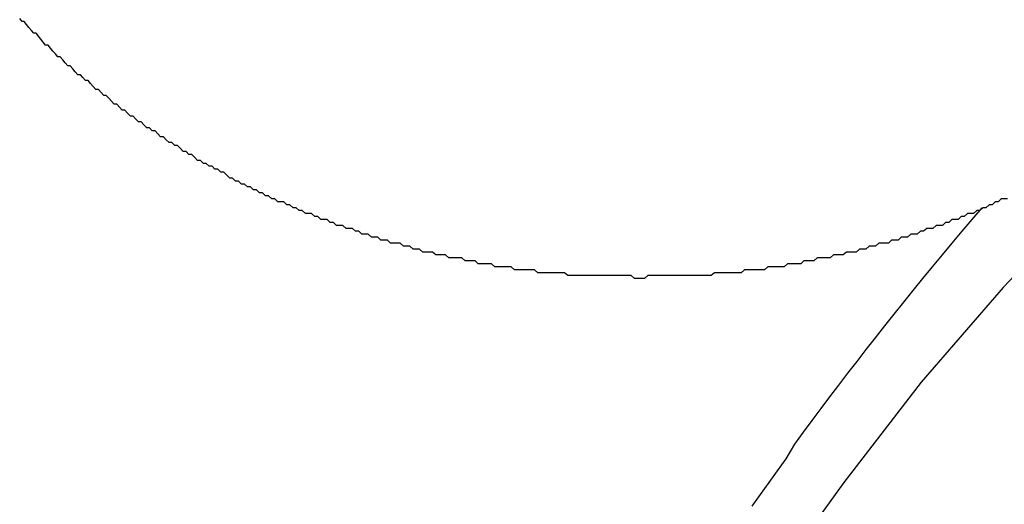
# Model space of a CAD drawing. Extents: x 1107 to 4046, y 937 to 3355.
# Tile 594 of 656: x 2188.48 to 2191.81, y 2699.47 to 2701.11. Entities that reach past the tile are written whole.
import ezdxf

# ---------------------------------------------------------------- set-up
doc = ezdxf.new("R2010")
doc.units = 0
doc.layers.add('KF_VIDA_L___C_REAR', color=7, linetype='CONTINUOUS')

# ---------------------------------------------------------------- blocks, each defined once
blk = doc.blocks.new('KF_VIDA_L___C_REAR')
at = {"layer": 'KF_VIDA_L___C_REAR'}
for points in [[(8.77306, 1013.73, 0), (8.35876, 1013.55, 0), (7.95358, 1013.35, 0), (7.55826, 1013.14, 0), (7.17349, 1012.92, 0), (6.79995, 1012.68, 0), (6.43832, 1012.43, 0), (6.08923, 1012.16, 0), (5.7533, 1011.89, 0), (5.43113, 1011.6, 0), (5.12329, 1011.3, 0), (4.83032, 1010.99, 0), (4.55276, 1010.67, 0), (4.29109, 1010.33, 0), (4.04577, 1009.99, 0)], [(4.84437, 1011.29, 0), (4.83409, 1011.29, 0), (4.82379, 1011.29, 0), (4.81346, 1011.28, 0), (4.80312, 1011.28, 0), (4.79277, 1011.27, 0), (4.78239, 1011.27, 0), (4.772, 1011.26, 0), (4.76159, 1011.26, 0), (4.75116, 1011.25, 0), (4.74072, 1011.25, 0), (4.73026, 1011.24, 0), (4.71978, 1011.24, 0), (4.70929, 1011.24, 0), (4.69878, 1011.23, 0), (4.68826, 1011.23, 0), (4.67772, 1011.22, 0), (4.66716, 1011.22, 0), (4.65659, 1011.22, 0), (4.646, 1011.21, 0), (4.6354, 1011.21, 0), (4.62478, 1011.2, 0), (4.61414, 1011.2, 0), (4.6035, 1011.2, 0), (4.59283, 1011.19, 0), (4.58216, 1011.19, 0), (4.57147, 1011.19, 0), (4.56076, 1011.18, 0), (4.55004, 1011.18, 0), (4.53931, 1011.17, 0), (4.52857, 1011.17, 0), (4.51781, 1011.17, 0), (4.50703, 1011.16, 0), (4.49625, 1011.16, 0), (4.48545, 1011.16, 0), (4.47464, 1011.15, 0), (4.46382, 1011.15, 0), (4.45298, 1011.15, 0), (4.44213, 1011.14, 0), (4.43127, 1011.14, 0), (4.4204, 1011.14, 0), (4.40952, 1011.14, 0), (4.39862, 1011.13, 0), (4.38772, 1011.13, 0), (4.3768, 1011.13, 0), (4.36587, 1011.12, 0), (4.35493, 1011.12, 0), (4.34398, 1011.12, 0), (4.33302, 1011.11, 0), (4.32205, 1011.11, 0), (4.31107, 1011.11, 0), (4.30008, 1011.11, 0), (4.28908, 1011.1, 0), (4.27807, 1011.1, 0), (4.26705, 1011.1, 0), (4.25602, 1011.1, 0), (4.24498, 1011.09, 0), (4.23394, 1011.09, 0), (4.22288, 1011.09, 0), (4.21181, 1011.09, 0), (4.20074, 1011.09, 0), (4.18966, 1011.08, 0), (4.17857, 1011.08, 0), (4.16747, 1011.08, 0), (4.15636, 1011.08, 0), (4.14525, 1011.07, 0), (4.13413, 1011.07, 0), (4.123, 1011.07, 0), (4.11186, 1011.07, 0), (4.10071, 1011.07, 0), (4.08956, 1011.06, 0), (4.07841, 1011.06, 0), (4.06724, 1011.06, 0), (4.05607, 1011.06, 0), (4.04489, 1011.06, 0), (4.03371, 1011.06, 0), (4.02252, 1011.05, 0), (4.01132, 1011.05, 0), (4.00012, 1011.05, 0), (3.98891, 1011.05, 0), (3.9777, 1011.05, 0), (3.96648, 1011.05, 0), (3.95526, 1011.05, 0), (3.94403, 1011.04, 0), (3.9328, 1011.04, 0), (3.92156, 1011.04, 0), (3.91032, 1011.04, 0), (3.89907, 1011.04, 0), (3.88782, 1011.04, 0), (3.87657, 1011.04, 0), (3.86531, 1011.04, 0), (3.85404, 1011.04, 0), (3.84278, 1011.03, 0), (3.83151, 1011.03, 0), (3.82024, 1011.03, 0), (3.80896, 1011.03, 0), (3.79768, 1011.03, 0), (3.7864, 1011.03, 0), (3.77512, 1011.03, 0), (3.76383, 1011.03, 0), (3.75254, 1011.03, 0), (3.74125, 1011.03, 0), (3.72996, 1011.03, 0), (3.71866, 1011.03, 0), (3.70737, 1011.03, 0), (3.69607, 1011.03, 0), (3.68477, 1011.03, 0), (3.67347, 1011.03, 0), (3.66217, 1011.03, 0), (3.65087, 1011.03, 0), (3.63956, 1011.03, 0), (3.62826, 1011.03, 0), (3.61696, 1011.02, 0), (3.60565, 1011.02, 0), (3.59435, 1011.02, 0), (3.58305, 1011.02, 0), (3.57174, 1011.03, 0), (3.56044, 1011.03, 0), (3.54914, 1011.03, 0), (3.53783, 1011.03, 0), (3.52653, 1011.03, 0), (3.51523, 1011.03, 0), (3.50393, 1011.03, 0), (3.49264, 1011.03, 0), (3.48134, 1011.03, 0), (3.47005, 1011.03, 0), (3.45875, 1011.03, 0), (3.44746, 1011.03, 0), (3.43617, 1011.03, 0), (3.42489, 1011.03, 0), (3.4136, 1011.03, 0), (3.40232, 1011.03, 0), (3.39104, 1011.03, 0), (3.37977, 1011.03, 0), (3.3685, 1011.03, 0), (3.35723, 1011.03, 0), (3.34596, 1011.04, 0), (3.3347, 1011.04, 0), (3.32344, 1011.04, 0), (3.31218, 1011.04, 0), (3.30093, 1011.04, 0), (3.28969, 1011.04, 0), (3.27844, 1011.04, 0), (3.2672, 1011.04, 0), (3.25597, 1011.04, 0), (3.24474, 1011.05, 0), (3.23352, 1011.05, 0), (3.2223, 1011.05, 0), (3.21109, 1011.05, 0), (3.19988, 1011.05, 0), (3.18868, 1011.05, 0), (3.17748, 1011.05, 0), (3.16629, 1011.06, 0), (3.1551, 1011.06, 0), (3.14393, 1011.06, 0), (3.13275, 1011.06, 0), (3.12159, 1011.06, 0), (3.11043, 1011.06, 0), (3.09928, 1011.07, 0), (3.08813, 1011.07, 0), (3.077, 1011.07, 0), (3.06587, 1011.07, 0), (3.05474, 1011.07, 0), (3.04363, 1011.08, 0), (3.03252, 1011.08, 0), (3.02142, 1011.08, 0), (3.01033, 1011.08, 0), (2.99925, 1011.09, 0), (2.98817, 1011.09, 0), (2.97711, 1011.09, 0), (2.96605, 1011.09, 0), (2.955, 1011.09, 0), (2.94396, 1011.1, 0), (2.93294, 1011.1, 0), (2.92192, 1011.1, 0), (2.91091, 1011.1, 0), (2.89991, 1011.11, 0), (2.88891, 1011.11, 0), (2.87793, 1011.11, 0), (2.86696, 1011.11, 0), (2.856, 1011.12, 0), (2.84506, 1011.12, 0), (2.83412, 1011.12, 0), (2.82319, 1011.13, 0), (2.81227, 1011.13, 0), (2.80137, 1011.13, 0), (2.79047, 1011.14, 0), (2.77959, 1011.14, 0), (2.76872, 1011.14, 0), (2.75786, 1011.14, 0), (2.74702, 1011.15, 0), (2.73618, 1011.15, 0), (2.72536, 1011.15, 0), (2.71455, 1011.16, 0), (2.70375, 1011.16, 0), (2.69297, 1011.16, 0), (2.6822, 1011.17, 0), (2.67144, 1011.17, 0), (2.6607, 1011.17, 0), (2.64997, 1011.18, 0), (2.63925, 1011.18, 0), (2.62855, 1011.19, 0), (2.61786, 1011.19, 0), (2.60718, 1011.19, 0), (2.59652, 1011.2, 0), (2.58587, 1011.2, 0), (2.57524, 1011.2, 0), (2.56462, 1011.21, 0), (2.55402, 1011.21, 0), (2.54343, 1011.22, 0), (2.53286, 1011.22, 0), (2.52231, 1011.22, 0), (2.51176, 1011.23, 0), (2.50124, 1011.23, 0), (2.49073, 1011.24, 0), (2.48024, 1011.24, 0), (2.46976, 1011.24, 0), (2.4593, 1011.25, 0), (2.44885, 1011.25, 0), (2.43843, 1011.26, 0), (2.42802, 1011.26, 0), (2.41762, 1011.27, 0), (2.40725, 1011.27, 0), (2.39689, 1011.28, 0), (2.38655, 1011.28, 0), (2.37622, 1011.28, 0), (2.36592, 1011.29, 0), (2.35563, 1011.29, 0), (2.34536, 1011.3, 0), (2.33511, 1011.3, 0), (2.32488, 1011.31, 0), (2.31467, 1011.31, 0), (2.30448, 1011.32, 0), (2.2943, 1011.32, 0), (2.28415, 1011.33, 0), (2.27401, 1011.33, 0), (2.2639, 1011.34, 0), (2.2538, 1011.34, 0), (2.24373, 1011.35, 0), (2.23367, 1011.35, 0), (2.22364, 1011.36, 0), (2.21362, 1011.36, 0), (2.20363, 1011.37, 0), (2.19366, 1011.38, 0), (2.18371, 1011.38, 0), (2.17378, 1011.39, 0), (2.16387, 1011.39, 0), (2.15399, 1011.4, 0), (2.14412, 1011.4, 0), (2.13428, 1011.41, 0), (2.12446, 1011.41, 0), (2.11466, 1011.42, 0), (2.10489, 1011.42, 0), (2.09514, 1011.43, 0), (2.08541, 1011.44, 0), (2.0757, 1011.44, 0), (2.06602, 1011.45, 0), (2.05636, 1011.45, 0), (2.04673, 1011.46, 0), (2.03712, 1011.47, 0), (2.02753, 1011.47, 0), (2.01797, 1011.48, 0), (2.00843, 1011.48, 0), (1.99892, 1011.49, 0), (1.98943, 1011.5, 0), (1.97996, 1011.5, 0), (1.97053, 1011.51, 0), (1.96111, 1011.52, 0), (1.95172, 1011.52, 0), (1.94236, 1011.53, 0), (1.93303, 1011.53, 0), (1.92371, 1011.54, 0), (1.91443, 1011.55, 0), (1.90517, 1011.55, 0), (1.89594, 1011.56, 0), (1.88674, 1011.57, 0), (1.87756, 1011.57, 0), (1.86841, 1011.58, 0), (1.85929, 1011.59, 0), (1.85019, 1011.59, 0), (1.84112, 1011.6, 0), (1.83208, 1011.61, 0), (1.82307, 1011.61, 0), (1.81408, 1011.62, 0), (1.80513, 1011.63, 0), (1.7962, 1011.64, 0), (1.7873, 1011.64, 0), (1.77843, 1011.65, 0), (1.76959, 1011.66, 0), (1.76078, 1011.66, 0), (1.752, 1011.67, 0), (1.74324, 1011.68, 0), (1.73452, 1011.69, 0), (1.72583, 1011.69, 0), (1.71717, 1011.7, 0), (1.70854, 1011.71, 0), (1.69993, 1011.71, 0), (1.69136, 1011.72, 0), (1.68282, 1011.73, 0), (1.67432, 1011.74, 0), (1.66584, 1011.74, 0), (1.6574, 1011.75, 0), (1.64898, 1011.76, 0), (1.6406, 1011.77, 0), (1.63225, 1011.77, 0), (1.62394, 1011.78, 0), (1.61565, 1011.79, 0), (1.6074, 1011.8, 0), (1.59918, 1011.81, 0), (1.591, 1011.81, 0), (1.58285, 1011.82, 0), (1.57473, 1011.83, 0), (1.56665, 1011.84, 0), (1.5586, 1011.85, 0), (1.55058, 1011.85, 0), (1.5426, 1011.86, 0), (1.53465, 1011.87, 0), (1.52674, 1011.88, 0), (1.51886, 1011.89, 0), (1.51102, 1011.89, 0), (1.50321, 1011.9, 0)], [(4.75772, 1011.26, 0), (4.72382, 1011.22, 0), (4.69014, 1011.18, 0), (4.6567, 1011.14, 0), (4.62348, 1011.1, 0), (4.59049, 1011.06, 0), (4.55774, 1011.02, 0), (4.52521, 1010.98, 0), (4.49292, 1010.94, 0), (4.46086, 1010.9, 0), (4.42904, 1010.86, 0), (4.39745, 1010.82, 0), (4.3661, 1010.78, 0), (4.33499, 1010.74, 0), (4.30412, 1010.7, 0), (4.27348, 1010.66, 0), (4.24308, 1010.62, 0), (4.21292, 1010.58, 0), (4.18301, 1010.54, 0), (4.15334, 1010.5, 0), (4.1239, 1010.46, 0), (4.09472, 1010.41, 0), (4.06577, 1010.37, 0), (4.03707, 1010.33, 0), (4.00862, 1010.29, 0), (3.98041, 1010.25, 0)]]:
    blk.add_polyline3d(points, dxfattribs=at)

msp = doc.modelspace()

# ---------------------------------------------------------------- block references
at = {"layer": 'KF_VIDA_L___C_REAR'}
msp.add_blockref('KF_VIDA_L___C_REAR', (2186.9791, 1689.2132), dxfattribs=at)

doc.saveas('drawing.dxf')
